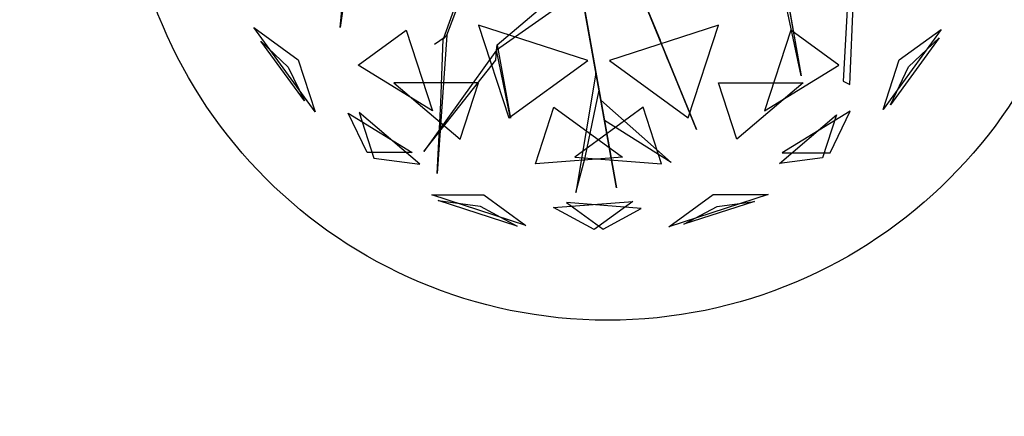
# Model space of a CAD drawing. Extents: x 22936 to 50368, y -4877 to 31080.
# Tile 357 of 601: x 48791 to 49045, y 2398 to 2501. Entities that reach past the tile are written whole.
import ezdxf

# ---------------------------------------------------------------- set-up
doc = ezdxf.new("R2010")
doc.units = 0
doc.layers.get('0').update_dxf_attribs({"linetype": 'CONTINUOUS'})
for name, color, linetype in [('00_TRACE_ARBRE', 3, 'CONTINUOUS'), ('00_TRACE_RDC', 241, 'CONTINUOUS'), ('08_AMENAGEMENTS_EXTERIEURS', 253, 'CONTINUOUS'), ('09_VEGETATION', 134, 'CONTINUOUS')]:
    doc.layers.add(name, color=color, linetype=linetype)

# ---------------------------------------------------------------- blocks, each defined once
blk = doc.blocks.new('TREE_GEOMETRIC_ROUND')
at = {"color": 7}
for p, q in [((-1025.8, -425.7, 3546.1), (-1094.1, -911.7, 4205.1)), ((-1094.1, -911.7, 4205.1), (-1050.3, -449.3, 3561.8)), ((-603.6, -946.7, 2786.3), (-453, -540.8, 2771.6)), ((1252.1, -523.5, 3608.8), (1218, -1158.3, 4205.1)), ((1248.1, -1172.9, 4205.1), (1274.7, -534.5, 3577.5)), ((-478.7, -568.3, 2844.8), (-620.7, -965, 2843.8)), ((1024.9, -1134.2, 5230.3), (900.6, -547.9, 4074.4)), ((923.2, -558.9, 4074.4), (1024.9, -1134.2, 5230.3)), ((-373.5, -991.1, 4105.7), (4, -672.1, 3415.3)), ((176, -1648.4, 3593.2), (2.2, -680.5, 3357.8)), ((2.2, -680.5, 3415.3), (176, -1648.4, 3593.2)), ((-2.2, -751.4, 3415.3), (-375.4, -1016.1, 4074.4)), ((376.1, -970, 4937.4), (292.4, -764.7, 4383)), ((297.1, -776.3, 4325.4), (543.6, -1380.7, 4586.9)), ((297.1, -776.3, 4335.9), (412.5, -1059.2, 5099.5)), ((447.2, -1144.4, 4555.6), (314.5, -818.9, 4398.6)), ((43.2, -1062.8, 5468.4), (-458, -899.9, 5468.4)), ((-458, -899.9, 5468.4), (-319.5, -1326.2, 5178.3)), ((644.2, -899.9, 2392.4), (143.1, -1062.8, 2392.4)), ((505.7, -1326.2, 2682.5), (644.2, -899.9, 2392.4)), ((-1209.6, -1299.5, 3736.8), (-1491.6, -911.3, 3736.8)), ((-1491.6, -911.3, 3736.8), (-1287.6, -1059.6, 3316.1)), ((-1011.6, -1084.4, 4958.5), (-790.9, -924.1, 5283)), ((-790.9, -924.1, 5283), (-670.7, -1294.1, 5031.1)), ((-603.6, -946.7, 2786.3), (-649.3, -1582.9, 2960.6)), ((-620.7, -965, 2843.8), (-603.6, -946.7, 2786.3)), ((977.1, -924.1, 2577.8), (856.9, -1294.1, 2829.7)), ((1197.9, -1084.4, 2902.3), (977.1, -924.1, 2577.8)), ((1668.5, -919.9, 4186.4), (1401.1, -1288, 4186.4)), ((1475, -1060.5, 4561.2), (1668.5, -919.9, 4186.4)), ((-1259, -1249, 4189.8), (-1458.9, -973.9, 4189.8)), ((-1458.9, -973.9, 4189.8), (-1333.8, -1093.2, 4415.9)), ((-612.1, -955.8, 2796.8), (-661.3, -990, 2796.8)), ((-631.6, -1257.7, 2843.8), (-620.7, -965, 2843.8)), ((-375.4, -1016.1, 4074.4), (-373.5, -991.1, 4105.7)), ((-373.5, -991.1, 4105.7), (-311.5, -1327.5, 4806.6)), ((412.5, -1059.2, 5099.5), (376.1, -970, 4937.4)), ((1659.1, -958.6, 3733.7), (1435, -1267, 3733.7)), ((1518.7, -1092.3, 3459.9), (1659.1, -958.6, 3733.7)), ((-375.4, -1016.1, 4074.4), (-709.6, -1481.1, 4367.3)), ((-379, -1062, 4126.7), (-375.4, -1016.1, 4074.4)), ((-311.5, -1327.5, 4806.6), (-375.4, -1016.1, 4074.4)), ((-1287.6, -1059.6, 3316.1), (-1209.6, -1299.5, 3736.8)), ((-670.7, -1294.1, 5031.1), (-1011.6, -1084.4, 4958.5)), ((-709.6, -1481.1, 4367.3), (-379, -1062, 4126.7)), ((-319.5, -1326.2, 5178.3), (43.2, -1062.8, 5468.4)), ((143.1, -1062.8, 2392.4), (505.7, -1326.2, 2682.5)), ((856.9, -1294.1, 2829.7), (1197.9, -1084.4, 2902.3)), ((1401.1, -1288, 4186.4), (1475, -1060.5, 4561.2)), ((-1333.8, -1093.2, 4415.9), (-1259, -1249, 4189.8)), ((81.3, -1121.2, 3462.4), (-11.6, -1669.3, 3357.8)), ((95.4, -1199.5, 3488.5), (81.3, -1121.2, 3462.4)), ((1435, -1267, 3733.7), (1518.7, -1092.3, 3459.9)), ((-458.8, -1165.3, 2577.8), (-847.9, -1165.3, 2829.7)), ((-847.9, -1165.3, 2829.7), (-543.2, -1424.8, 2902.3)), ((-543.2, -1424.8, 2902.3), (-458.8, -1165.3, 2577.8)), ((543.6, -1380.7, 4586.9), (447.2, -1144.4, 4555.6)), ((729.4, -1424.8, 4958.5), (645, -1165.3, 5283)), ((645, -1165.3, 5283), (1034.1, -1165.3, 5031.1)), ((1034.1, -1165.3, 5031.1), (729.4, -1424.8, 4958.5)), ((1218, -1158.3, 4205.1), (1248.1, -1172.9, 4205.1)), ((31.8, -1508.5, 3431), (95.4, -1199.5, 3488.5)), ((-649.3, -1582.9, 2960.6), (-631.6, -1257.7, 2843.8)), ((120.5, -1339.5, 3561.8), (103.5, -1244.8, 3546.1)), ((103.5, -1244.8, 3546.1), (427, -1531.1, 4205.1)), ((-1057.1, -1305.2, 4599.3), (-763.9, -1485.5, 4661.7)), ((-970.7, -1485.5, 4337.8), (-1057.1, -1305.2, 4599.3)), ((-728.6, -1539.4, 3265.8), (-1007, -1302.4, 3199.5)), ((-1007, -1302.4, 3199.5), (-939.1, -1511.3, 3565.9)), ((-196.4, -1537.5, 2902.3), (-112.1, -1278, 2577.8)), ((-112.1, -1278, 2577.8), (202.6, -1506.7, 2829.7)), ((298.3, -1278, 5283), (-16.4, -1506.7, 5031.1)), ((382.6, -1537.5, 4958.5), (298.3, -1278, 5283)), ((1249.6, -1296.3, 3265.8), (938.1, -1487.8, 3199.5)), ((1157.7, -1487.8, 3565.9), (1249.6, -1296.3, 3265.8)), ((427, -1531.1, 4205.1), (120.5, -1339.5, 3561.8)), ((925.3, -1536.3, 4599.3), (1187.4, -1313.1, 4661.7)), ((1187.4, -1313.1, 4661.7), (1123.5, -1509.8, 4337.8)), ((-763.9, -1485.5, 4661.7), (-970.7, -1485.5, 4337.8)), ((938.1, -1487.8, 3199.5), (1157.7, -1487.8, 3565.9)), ((-939.1, -1511.3, 3565.9), (-728.6, -1539.4, 3265.8)), ((202.6, -1506.7, 2829.7), (-196.4, -1537.5, 2902.3)), ((-16.4, -1506.7, 5031.1), (382.6, -1537.5, 4958.5)), ((-11.6, -1669.3, 3357.8), (31.8, -1508.5, 3431)), ((1123.5, -1509.8, 4337.8), (925.3, -1536.3, 4599.3)), ((-241.2, -1821.6, 4186.4), (-673.9, -1681, 4186.4)), ((-673.9, -1681, 4186.4), (-434.7, -1681, 4561.2)), ((-280.9, -1824.6, 3733.7), (-643.6, -1706.8, 3733.7)), ((-643.6, -1706.8, 3733.7), (-451.4, -1732.4, 3459.9)), ((-434.7, -1681, 4561.2), (-241.2, -1821.6, 4186.4)), ((-113.8, -1739.2, 3265.8), (250.8, -1711.1, 3199.5)), ((289.6, -1742.8, 4599.3), (-53.5, -1716.3, 4661.7)), ((-53.5, -1716.3, 4661.7), (113.7, -1837.9, 4337.8)), ((250.8, -1711.1, 3199.5), (73.1, -1840.2, 3565.9)), ((416.4, -1827.8, 3736.8), (620.5, -1679.6, 3316.1)), ((872.7, -1679.6, 3736.8), (416.4, -1827.8, 3736.8)), ((809.5, -1711, 4189.8), (486, -1816, 4189.8)), ((620.5, -1679.6, 3316.1), (872.7, -1679.6, 3736.8)), ((638.1, -1733.9, 4415.9), (809.5, -1711, 4189.8)), ((-451.4, -1732.4, 3459.9), (-280.9, -1824.6, 3733.7)), ((73.1, -1840.2, 3565.9), (-113.8, -1739.2, 3265.8)), ((113.7, -1837.9, 4337.8), (289.6, -1742.8, 4599.3)), ((486, -1816, 4189.8), (638.1, -1733.9, 4415.9))]:
    blk.add_line(p, q, dxfattribs=at)
mesh = blk.add_polyface(dxfattribs=at)
corners = [(-1094.1, -911.7, 4205.1), (-1050.3, -449.3, 3561.8), (-1025.8, -425.7, 3546.1)]
mesh.append_faces([[corners[k] for k in face] for face in [(0, 1, 2)]], dxfattribs={"color": 7})
mesh = blk.add_polyface(dxfattribs=at)
corners = [(1024.9, -1134.2, 5230.3), (900.6, -547.9, 4074.4), (923.2, -558.9, 4074.4)]
mesh.append_faces([[corners[k] for k in face] for face in [(0, 1, 2)]], dxfattribs={"color": 7})
mesh = blk.add_polyface(dxfattribs=at)
corners = [(2.2, -680.5, 3415.3), (176, -1648.4, 3593.2), (2.2, -680.5, 3357.8)]
mesh.append_faces([[corners[k] for k in face] for face in [(0, 1, 2)]], dxfattribs={"color": 7})
mesh = blk.add_polyface(dxfattribs=at)
corners = [(376.1, -970, 4937.4), (297.1, -776.3, 4335.9), (412.5, -1059.2, 5099.5), (292.4, -764.7, 4383)]
mesh.append_faces([[corners[k] for k in face] for face in [(0, 1, 2), (1, 0, 3)]], dxfattribs={"vtx0": -1, "color": 7})
mesh = blk.add_polyface(dxfattribs=at)
corners = [(447.2, -1144.4, 4555.6), (297.1, -776.3, 4325.4), (543.6, -1380.7, 4586.9), (314.5, -818.9, 4398.6)]
mesh.append_faces([[corners[k] for k in face] for face in [(0, 1, 2), (1, 0, 3)]], dxfattribs={"vtx0": -1, "color": 7})
mesh = blk.add_polyface(dxfattribs=at)
corners = [(43.2, -1062.8, 5468.4), (-458, -899.9, 5468.4), (-319.5, -1326.2, 5178.3)]
mesh.append_faces([[corners[k] for k in face] for face in [(0, 1, 2)]], dxfattribs={"color": 7})
mesh = blk.add_polyface(dxfattribs=at)
corners = [(644.2, -899.9, 2392.4), (143.1, -1062.8, 2392.4), (505.7, -1326.2, 2682.5)]
mesh.append_faces([[corners[k] for k in face] for face in [(0, 1, 2)]], dxfattribs={"color": 7})
mesh = blk.add_polyface(dxfattribs=at)
corners = [(-1491.6, -911.3, 3736.8), (-1287.6, -1059.6, 3316.1), (-1209.6, -1299.5, 3736.8)]
mesh.append_faces([[corners[k] for k in face] for face in [(0, 1, 2)]], dxfattribs={"color": 7})
mesh = blk.add_polyface(dxfattribs=at)
corners = [(-670.7, -1294.1, 5031.1), (-1011.6, -1084.4, 4958.5), (-790.9, -924.1, 5283)]
mesh.append_faces([[corners[k] for k in face] for face in [(0, 1, 2)]], dxfattribs={"color": 7})
mesh = blk.add_polyface(dxfattribs=at)
corners = [(1197.9, -1084.4, 2902.3), (977.1, -924.1, 2577.8), (856.9, -1294.1, 2829.7)]
mesh.append_faces([[corners[k] for k in face] for face in [(0, 1, 2)]], dxfattribs={"color": 7})
mesh = blk.add_polyface(dxfattribs=at)
corners = [(1668.5, -919.9, 4186.4), (1401.1, -1288, 4186.4), (1475, -1060.5, 4561.2)]
mesh.append_faces([[corners[k] for k in face] for face in [(0, 1, 2)]], dxfattribs={"color": 7})
mesh = blk.add_polyface(dxfattribs=at)
corners = [(-1458.9, -973.9, 4189.8), (-1333.8, -1093.2, 4415.9), (-1259, -1249, 4189.8)]
mesh.append_faces([[corners[k] for k in face] for face in [(0, 1, 2)]], dxfattribs={"color": 7})
mesh = blk.add_polyface(dxfattribs=at)
corners = [(-373.5, -991.1, 4105.7), (-311.5, -1327.5, 4806.6), (-375.4, -1016.1, 4074.4)]
mesh.append_faces([[corners[k] for k in face] for face in [(0, 1, 2)]], dxfattribs={"color": 7})
mesh = blk.add_polyface(dxfattribs=at)
corners = [(1659.1, -958.6, 3733.7), (1435, -1267, 3733.7), (1518.7, -1092.3, 3459.9)]
mesh.append_faces([[corners[k] for k in face] for face in [(0, 1, 2)]], dxfattribs={"color": 7})
mesh = blk.add_polyface(dxfattribs=at)
corners = [(-709.6, -1481.1, 4367.3), (-379, -1062, 4126.7), (-375.4, -1016.1, 4074.4)]
mesh.append_faces([[corners[k] for k in face] for face in [(0, 1, 2)]], dxfattribs={"color": 7})
mesh = blk.add_polyface(dxfattribs=at)
corners = [(-543.2, -1424.8, 2902.3), (-458.8, -1165.3, 2577.8), (-847.9, -1165.3, 2829.7)]
mesh.append_faces([[corners[k] for k in face] for face in [(0, 1, 2)]], dxfattribs={"color": 7})
mesh = blk.add_polyface(dxfattribs=at)
corners = [(645, -1165.3, 5283), (1034.1, -1165.3, 5031.1), (729.4, -1424.8, 4958.5)]
mesh.append_faces([[corners[k] for k in face] for face in [(0, 1, 2)]], dxfattribs={"color": 7})
mesh = blk.add_polyface(dxfattribs=at)
corners = [(103.5, -1244.8, 3546.1), (427, -1531.1, 4205.1), (120.5, -1339.5, 3561.8)]
mesh.append_faces([[corners[k] for k in face] for face in [(0, 1, 2)]], dxfattribs={"color": 7})
mesh = blk.add_polyface(dxfattribs=at)
corners = [(-763.9, -1485.5, 4661.7), (-970.7, -1485.5, 4337.8), (-1057.1, -1305.2, 4599.3)]
mesh.append_faces([[corners[k] for k in face] for face in [(0, 1, 2)]], dxfattribs={"color": 7})
mesh = blk.add_polyface(dxfattribs=at)
corners = [(-939.1, -1511.3, 3565.9), (-728.6, -1539.4, 3265.8), (-1007, -1302.4, 3199.5)]
mesh.append_faces([[corners[k] for k in face] for face in [(0, 1, 2)]], dxfattribs={"color": 7})
mesh = blk.add_polyface(dxfattribs=at)
corners = [(-196.4, -1537.5, 2902.3), (-112.1, -1278, 2577.8), (202.6, -1506.7, 2829.7)]
mesh.append_faces([[corners[k] for k in face] for face in [(0, 1, 2)]], dxfattribs={"color": 7})
mesh = blk.add_polyface(dxfattribs=at)
corners = [(298.3, -1278, 5283), (-16.4, -1506.7, 5031.1), (382.6, -1537.5, 4958.5)]
mesh.append_faces([[corners[k] for k in face] for face in [(0, 1, 2)]], dxfattribs={"color": 7})
mesh = blk.add_polyface(dxfattribs=at)
corners = [(1157.7, -1487.8, 3565.9), (1249.6, -1296.3, 3265.8), (938.1, -1487.8, 3199.5)]
mesh.append_faces([[corners[k] for k in face] for face in [(0, 1, 2)]], dxfattribs={"color": 7})
mesh = blk.add_polyface(dxfattribs=at)
corners = [(1187.4, -1313.1, 4661.7), (1123.5, -1509.8, 4337.8), (925.3, -1536.3, 4599.3)]
mesh.append_faces([[corners[k] for k in face] for face in [(0, 1, 2)]], dxfattribs={"color": 7})
mesh = blk.add_polyface(dxfattribs=at)
corners = [(-434.7, -1681, 4561.2), (-241.2, -1821.6, 4186.4), (-673.9, -1681, 4186.4)]
mesh.append_faces([[corners[k] for k in face] for face in [(0, 1, 2)]], dxfattribs={"color": 7})
mesh = blk.add_polyface(dxfattribs=at)
corners = [(-643.6, -1706.8, 3733.7), (-451.4, -1732.4, 3459.9), (-280.9, -1824.6, 3733.7)]
mesh.append_faces([[corners[k] for k in face] for face in [(0, 1, 2)]], dxfattribs={"color": 7})
mesh = blk.add_polyface(dxfattribs=at)
corners = [(73.1, -1840.2, 3565.9), (-113.8, -1739.2, 3265.8), (250.8, -1711.1, 3199.5)]
mesh.append_faces([[corners[k] for k in face] for face in [(0, 1, 2)]], dxfattribs={"color": 7})
mesh = blk.add_polyface(dxfattribs=at)
corners = [(-53.5, -1716.3, 4661.7), (113.7, -1837.9, 4337.8), (289.6, -1742.8, 4599.3)]
mesh.append_faces([[corners[k] for k in face] for face in [(0, 1, 2)]], dxfattribs={"color": 7})
mesh = blk.add_polyface(dxfattribs=at)
corners = [(872.7, -1679.6, 3736.8), (416.4, -1827.8, 3736.8), (620.5, -1679.6, 3316.1)]
mesh.append_faces([[corners[k] for k in face] for face in [(0, 1, 2)]], dxfattribs={"color": 7})
mesh = blk.add_polyface(dxfattribs=at)
corners = [(638.1, -1733.9, 4415.9), (809.5, -1711, 4189.8), (486, -1816, 4189.8)]
mesh.append_faces([[corners[k] for k in face] for face in [(0, 1, 2)]], dxfattribs={"color": 7})
blk = doc.blocks.new('ARBRE_SIMPLE')
blk.add_circle((0, 0), 250)
blk = doc.blocks.new('GROUPER_1')
at = {"layer": '00_TRACE_ARBRE', "xscale": 0.5, "yscale": 0.5, "zscale": 0.5, "rotation": 10.53798942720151}
blk.add_blockref('ARBRE_SIMPLE', (7328.6, 3159.48), dxfattribs=at)
blk = doc.blocks.new('GROUPER_2')
at = {"layer": '00_TRACE_RDC'}
blk.add_blockref('GROUPER_1', (12098.99, 4265.72), dxfattribs=at)
blk = doc.blocks.new('GROUPER_17')
at = {"layer": '08_AMENAGEMENTS_EXTERIEURS'}
mesh = blk.add_polyface(dxfattribs=at)
corners = [(16.45, 1860.4), (0, 1328), (0, 1844.55), (1795, 1328), (33.02, 1876.27), (49.71, 1892.12), (66.55, 1907.89), (83.55, 1923.55), (100.74, 1939.04), (118.11, 1954.33), (135.7, 1969.37), (153.53, 1984.11), (171.6, 1998.5), (189.93, 2012.5), (208.55, 2026.07), (227.46, 2039.16), (246.69, 2051.72), (266.25, 2063.72), (286.11, 2075.18), (306.26, 2086.08), (326.69, 2096.46), (347.37, 2106.3), (368.28, 2115.64), (389.4, 2124.46), (410.72, 2132.79), (432.21, 2140.64), (453.87, 2148), (475.66, 2154.9), (497.57, 2161.34), (519.59, 2167.33), (541.68, 2172.89), (563.84, 2178.01), (586.04, 2182.71), (608.27, 2187), (630.51, 2190.89), (652.73, 2194.39), (674.92, 2197.5), (697.06, 2200.25), (719.14, 2202.62), (741.15, 2204.62), (763.1, 2206.23), (785, 2207.43), (806.84, 2208.22), (828.63, 2208.57), (850.38, 2208.48), (872.08, 2207.93), (893.75, 2206.9), (915.39, 2205.39), (936.99, 2203.38), (958.57, 2200.86), (980.13, 2197.81), (1001.67, 2194.22), (1023.19, 2190.07), (1044.71, 2185.36), (1066.22, 2180.06), (1087.73, 2174.17), (1109.23, 2167.67), (1130.75, 2160.55), (1152.27, 2152.79), (1173.81, 2144.38), (1195.36, 2135.31), (1216.93, 2125.59), (1238.5, 2115.38), (1260.06, 2104.88), (1281.58, 2094.27), (1303.04, 2083.75), (1324.43, 2073.52), (1345.72, 2063.77), (1366.89, 2054.69), (1387.93, 2046.48), (1408.82, 2039.32), (1429.54, 2033.42), (1450.06, 2028.98), (1470.36, 2026.17), (1490.44, 2025.2), (1510.26, 2026.26), (1529.82, 2029.54), (1549.07, 2035.18), (1567.96, 2043.07), (1586.43, 2053.03), (1604.39, 2064.91), (1621.79, 2078.53), (1638.55, 2093.74), (1654.6, 2110.37), (1669.89, 2128.24), (1684.32, 2147.2), (1697.85, 2167.08), (1710.39, 2187.71), (1721.89, 2208.92), (1732.26, 2230.56), (1741.45, 2252.45), (1749.38, 2274.43), (1756.03, 2296.38), (1761.5, 2318.27), (1765.9, 2340.13), (1769.36, 2361.94), (1771.99, 2383.72), (1773.91, 2405.46), (1775.24, 2427.19), (1776.09, 2448.89), (1776.59, 2470.58), (1776.85, 2492.26), (1777, 2513.93), (2395.68, 2513.93), (1845, 75), (1845, 0), (1332.44, 6187.9), (953.84, 4324.79), (744.56, 6114.92), (1503.53, 4690.87), (1872.82, 4324.79), (2843.74, 4811.2), (2680.87, 4187.05), (193.79, -1456.02), (188.09, -1836.1), (174.84, -1645.82), (233.16, -2021.44), (244.41, -1272.11), (308.78, -2196.56), (325.25, -1099.34), (412.78, -2356.46), (434, -942.64), (3662.14, -2801.42), (567.57, -806.46), (722.14, -694.7), (893.31, -610.54), (1076.21, -556.38), (1155.38, -537.12), (1232.99, -512.33), (1308.66, -482.14), (1382.02, -446.69), (1452.7, -406.15), (1520.35, -360.74), (1584.63, -310.68), (1645.22, -256.21), (1701.82, -197.6), (1754.16, -135.16), (1801.96, -69.18), (1795, 75)]
mesh.append_faces([[corners[k] for k in face] for face in [(0, 1, 2), (106, 107, 108), (113, 114, 115)]], dxfattribs={"vtx0": -1})
mesh.append_faces([[corners[k] for k in face] for face in [(1, 0, 3), (104, 103, 105), (107, 109, 110), (110, 111, 112), (114, 113, 116), (116, 117, 118), (118, 119, 120), (120, 121, 122), (122, 112, 111)]], dxfattribs={"vtx0": -1, "vtx1": -1})
mesh.append_faces([[corners[k] for k in face] for face in [(3, 103, 104), (122, 105, 103)]], dxfattribs={"vtx0": -1, "vtx1": -1, "vtx2": -1})
mesh.append_faces([[corners[k] for k in face] for face in [(3, 0, 4), (3, 4, 5), (3, 5, 6), (3, 6, 7), (3, 7, 8), (3, 8, 9), (3, 9, 10), (3, 10, 11), (3, 11, 12), (3, 12, 13), (3, 13, 14), (3, 14, 15), (3, 15, 16), (3, 16, 17), (3, 17, 18), (3, 18, 19), (3, 19, 20), (3, 20, 21), (3, 21, 22), (3, 22, 23), (3, 23, 24), (3, 24, 25), (3, 25, 26), (3, 26, 27), (3, 27, 28), (3, 28, 29), (3, 29, 30), (3, 30, 31), (3, 31, 32), (3, 32, 33), (3, 33, 34), (3, 34, 35), (3, 35, 36), (3, 36, 37), (3, 37, 38), (3, 38, 39), (3, 39, 40), (3, 40, 41), (3, 41, 42), (3, 42, 43), (3, 43, 44), (3, 44, 45), (3, 45, 46), (3, 46, 47), (3, 47, 48), (3, 48, 49), (3, 49, 50), (3, 50, 51), (3, 51, 52), (3, 52, 53), (3, 53, 54), (3, 54, 55), (3, 55, 56), (3, 56, 57), (3, 57, 58), (3, 58, 59), (3, 59, 60), (3, 60, 61), (3, 61, 62), (3, 62, 63), (3, 63, 64), (3, 64, 65), (3, 65, 66), (3, 66, 67), (3, 67, 68), (3, 68, 69), (3, 69, 70), (3, 70, 71), (3, 71, 72), (3, 72, 73), (3, 73, 74), (3, 74, 75), (3, 75, 76), (3, 76, 77), (3, 77, 78), (3, 78, 79), (3, 79, 80), (3, 80, 81), (3, 81, 82), (3, 82, 83), (3, 83, 84), (3, 84, 85), (3, 85, 86), (3, 86, 87), (3, 87, 88), (3, 88, 89), (3, 89, 90), (3, 90, 91), (3, 91, 92), (3, 92, 93), (3, 93, 94), (3, 94, 95), (3, 95, 96), (3, 96, 97), (3, 97, 98), (3, 98, 99), (3, 99, 100), (3, 100, 101), (3, 101, 102), (3, 102, 103), (107, 106, 109), (110, 109, 111), (116, 113, 117), (118, 117, 119), (120, 119, 121), (122, 121, 123), (122, 123, 124), (122, 124, 125), (122, 125, 126), (122, 126, 127), (122, 127, 128), (122, 128, 129), (122, 129, 130), (122, 130, 131), (122, 131, 132), (122, 132, 133), (122, 133, 134), (122, 134, 135), (122, 135, 136), (122, 136, 137), (122, 137, 105), (122, 103, 112)]], dxfattribs={"vtx0": -1, "vtx2": -1})
mesh.append_faces([[corners[k] for k in face] for face in [(104, 138, 3)]], dxfattribs={"vtx2": -1})

msp = doc.modelspace()

# ---------------------------------------------------------------- block references
at = {"layer": '00_TRACE_RDC'}
msp.add_blockref('GROUPER_2', (29515.15, -4876.93), dxfattribs=at)
at = {"layer": '08_AMENAGEMENTS_EXTERIEURS', "color": 54}
msp.add_blockref('GROUPER_17', (46706.19, 1619.93), dxfattribs=at)
at = {"layer": '09_VEGETATION', "xscale": 0.05625, "yscale": 0.05625, "zscale": 0.05625}
msp.add_blockref('TREE_GEOMETRIC_ROUND', (48935.12, 2550.21), dxfattribs=at)

doc.saveas('drawing.dxf')
